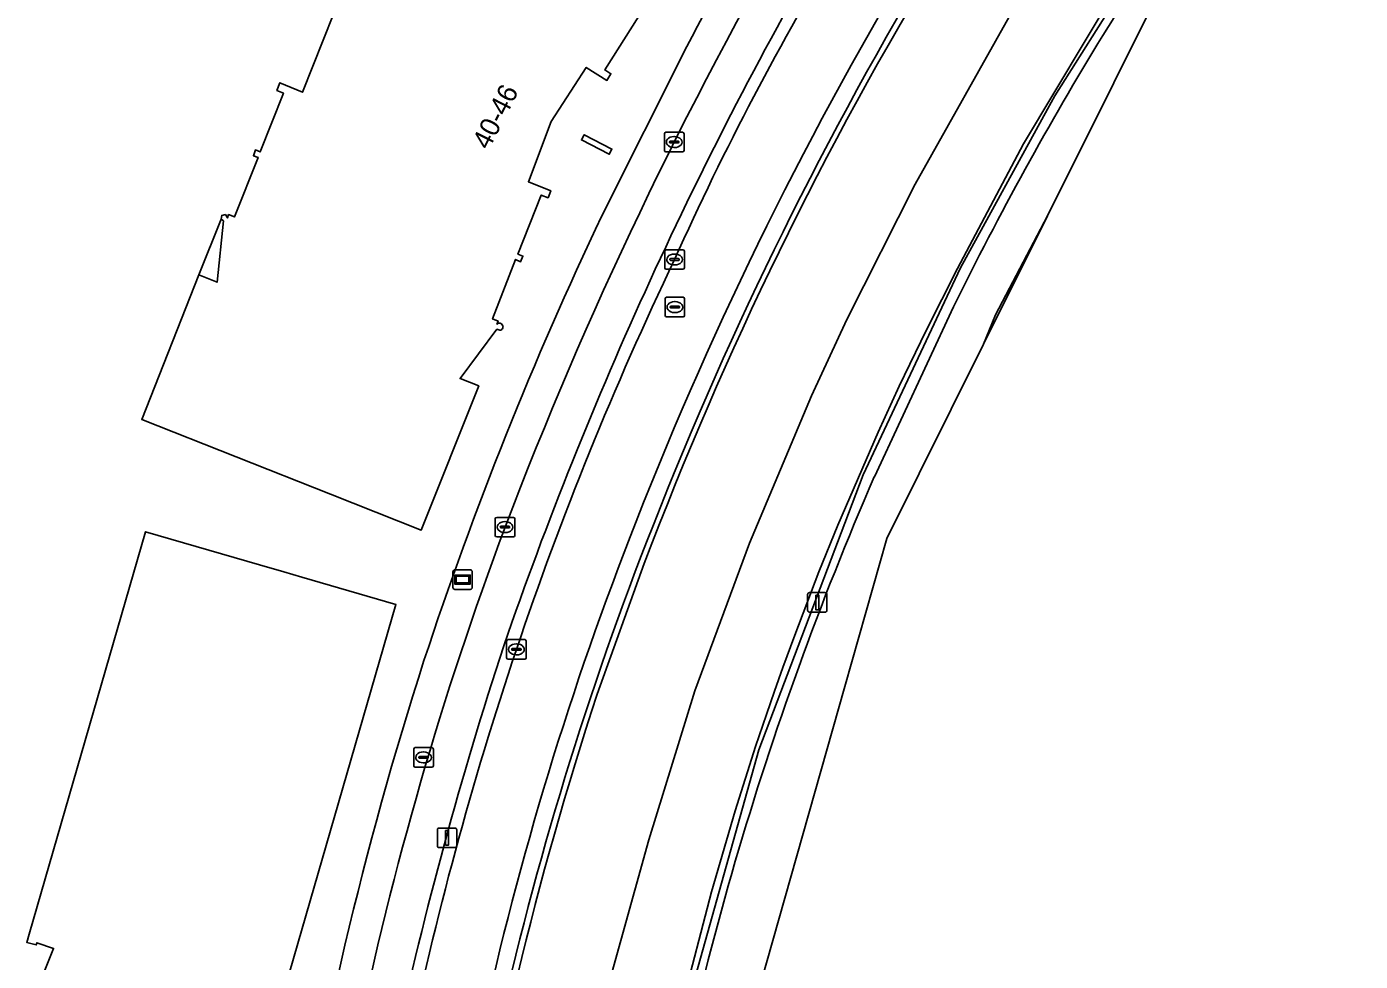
# Model space of a CAD drawing. Extents: x 158352 to 159489, y 383828 to 384603.
# Drawn here: x 159231.3 to 159299.5, y 384141.1 to 384188.9 of the extents above; entities that cross this region are included whole.
import ezdxf

# ---------------------------------------------------------------- set-up
doc = ezdxf.new("R2010")
doc.units = 0
for name, color, linetype in [('IMGEO_Berm_open', 7, 'Continuous'), ('IMGEO_Erf', 7, 'Continuous'), ('IMGEO_Fietspad_gesloten', 7, 'Continuous'), ('IMGEO_Kolk', 7, 'Continuous'), ('IMGEO_Lichtmast', 7, 'Continuous'), ('IMGEO_Lijnafwatering', 7, 'Continuous'), ('IMGEO_Muur', 7, 'Continuous'), ('IMGEO_Pand', 7, 'Continuous'), ('IMGEO_Pand_nummerreeks', 7, 'Continuous'), ('IMGEO_Pand_overbouw', 7, 'Continuous'), ('IMGEO_Rijbaan_regionaal_gesloten', 7, 'Continuous'), ('IMGEO_Rioolput', 7, 'Continuous'), ('IMGEO_Verkeerseiland_open', 7, 'Continuous'), ('IMGEO_Voetpad_open', 7, 'Continuous'), ('IMGEO_Wegwijzer', 7, 'Continuous')]:
    doc.layers.add(name, color=color, linetype=linetype)

msp = doc.modelspace()

# ---------------------------------------------------------------- linework, layer by layer
at = {"layer": 'IMGEO_Berm_open'}
for points in [[(159286.308, 384188.412), (159289.839, 384194.026), (159292.62, 384197.927)], [(159290.842, 384196.371), (159283.856, 384185.315), (159283.476, 384184.645), (159279.041, 384176.526), (159278.21, 384174.788), (159274.068, 384165.954), (159268.735, 384151.895), (159264.678, 384137.417), (159262.475, 384126.232), (159260.803, 384111.778), (159260.418, 384097.829), (159262.438, 384045.509)], [(159274.632, 384165.847), (159278.679, 384174.544)]]:
    msp.add_lwpolyline(points, dxfattribs=at)
for centre, radius, start, end in [((159441.97, 384093.226), 192.797, 148.78432, 158.60127), ((159444.494, 384092.188), 194.647, 148.90039, 158.53981), ((159434.165, 384098.041), 173.288, 148.56656, 153.8017), ((159426.633, 384099.786), 165.736, 156.50994, 170.96437), ((159419.551, 384101.572), 168.878, 158.46247, 167.70632), ((159422.322, 384100.525), 170.962, 158.4217, 167.60222)]:
    msp.add_arc(centre, radius, start, end, dxfattribs=at)
at = {"layer": 'IMGEO_Erf'}
for points in [[(159240.112, 384176.165), (159241.049, 384175.794), (159241.371, 384178.932), (159241.26, 384179.019), (159241.285, 384179.211), (159241.473, 384179.254), (159241.579, 384179.08), (159241.641, 384179.255), (159241.94, 384179.13), (159243.147, 384182.172), (159242.903, 384182.261), (159243.009, 384182.555), (159243.254, 384182.451), (159244.439, 384185.462), (159244.105, 384185.596), (159244.261, 384185.986), (159245.418, 384185.502), (159246.992, 384189.503)], [(159262.601, 384189.389), (159260.86, 384186.643), (159261.176, 384186.45), (159260.971, 384186.113), (159259.915, 384186.773), (159258.127, 384184.002), (159256.954, 384180.934), (159258.101, 384180.469), (159257.964, 384180.112), (159257.61, 384180.248), (159256.424, 384177.235), (159256.677, 384177.129), (159256.555, 384176.846), (159256.298, 384176.957), (159255.124, 384173.922), (159255.405, 384173.806), (159255.337, 384173.633)], [(159260.704, 384179.195), (159265.058, 384187.841)], [(159255.502, 384173.343), (159255.351, 384173.394), (159253.466, 384170.875), (159254.416, 384170.496), (159251.485, 384163.13), (159246.836, 384164.97), (159237.198, 384168.781), (159240.112, 384176.165)], [(159255.584, 384173.667), (159255.652, 384173.569)], [(159231.969, 384139.959), (159232.699, 384141.748), (159231.84, 384142.039), (159231.808, 384141.929), (159231.32, 384142.053), (159231.444, 384142.482), (159237.395, 384163.043), (159243.218, 384161.354), (159244.455, 384160.995), (159245.386, 384160.725), (159250.188, 384159.332), (159244.538, 384139.822)]]:
    msp.add_lwpolyline(points, dxfattribs=at)
msp.add_lwpolyline([(159259.806, 384183.335), (159261.223, 384182.601), (159261.086, 384182.336), (159259.668, 384183.069)], close=True, dxfattribs=at)
for centre, radius, start, end in [((159382.55, 384127.726), 131.978, 144.79534, 152.90329), ((159438.295, 384095.068), 196.509, 154.65252, 161.79594), ((159255.478, 384173.522), 0.179, 53.79656, 141.87867), ((159255.478, 384173.522), 0.181, 277.78676, 15.06744), ((159429.57, 384099.226), 186.926, 162.17101, 171.42777)]:
    msp.add_arc(centre, radius, start, end, dxfattribs=at)
at = {"layer": 'IMGEO_Fietspad_gesloten'}
for centre, radius, start, end in [((159456.743, 384086.718), 215.07, 149.83056, 159.14628), ((159450.178, 384090.144), 205.72, 149.76377, 160.97354), ((159423.293, 384100.667), 178.849, 159.50752, 168.31277), ((159446.053, 384094.642), 200.375, 161.8048, 173.89034)]:
    msp.add_arc(centre, radius, start, end, dxfattribs=at)
at = {"layer": 'IMGEO_Kolk'}
for p, q in [((159263.906, 384182.533), (159263.906, 384183.385)), ((159263.981, 384183.459), (159264.833, 384183.459)), ((159264.165, 384182.953), (159264.165, 384182.965)), ((159264.208, 384183.002), (159264.606, 384183.002)), ((159264.394, 384183.239), (159264.419, 384183.239)), ((159264.649, 384182.965), (159264.649, 384182.953)), ((159264.907, 384183.385), (159264.907, 384182.533)), ((159264.833, 384182.459), (159263.981, 384182.459)), ((159264.603, 384182.916), (159264.205, 384182.916)), ((159264.417, 384182.679), (159264.392, 384182.679)), ((159263.925, 384176.531), (159263.925, 384177.383)), ((159264, 384177.457), (159264.852, 384177.457)), ((159264.184, 384176.951), (159264.184, 384176.963)), ((159264.622, 384176.914), (159264.224, 384176.914)), ((159264.227, 384177), (159264.625, 384177)), ((159264.413, 384177.237), (159264.438, 384177.237)), ((159264.668, 384176.963), (159264.668, 384176.951)), ((159264.926, 384177.383), (159264.926, 384176.531)), ((159264.852, 384176.457), (159264, 384176.457)), ((159264.436, 384176.677), (159264.411, 384176.677)), ((159255.26, 384162.853), (159255.26, 384163.705)), ((159255.335, 384163.779), (159256.187, 384163.779)), ((159255.519, 384163.273), (159255.519, 384163.285)), ((159255.957, 384163.236), (159255.559, 384163.236)), ((159255.562, 384163.322), (159255.96, 384163.322)), ((159255.748, 384163.559), (159255.773, 384163.559)), ((159256.003, 384163.285), (159256.003, 384163.273)), ((159256.261, 384163.705), (159256.261, 384162.853)), ((159256.187, 384162.779), (159255.335, 384162.779)), ((159255.771, 384162.999), (159255.746, 384162.999)), ((159255.843, 384156.605), (159255.843, 384157.457)), ((159255.918, 384157.531), (159256.77, 384157.531)), ((159256.102, 384157.025), (159256.102, 384157.037)), ((159256.145, 384157.074), (159256.543, 384157.074)), ((159256.331, 384157.311), (159256.356, 384157.311)), ((159256.586, 384157.037), (159256.586, 384157.025)), ((159256.844, 384157.457), (159256.844, 384156.605)), ((159256.77, 384156.531), (159255.918, 384156.531)), ((159256.54, 384156.988), (159256.142, 384156.988)), ((159256.354, 384156.751), (159256.329, 384156.751)), ((159251.1, 384151.085), (159251.1, 384151.937)), ((159251.175, 384152.011), (159252.027, 384152.011)), ((159251.588, 384151.791), (159251.613, 384151.791)), ((159252.101, 384151.937), (159252.101, 384151.085)), ((159252.027, 384151.011), (159251.175, 384151.011)), ((159251.359, 384151.505), (159251.359, 384151.517)), ((159251.797, 384151.468), (159251.399, 384151.468)), ((159251.402, 384151.554), (159251.8, 384151.554)), ((159251.611, 384151.231), (159251.586, 384151.231)), ((159251.843, 384151.517), (159251.843, 384151.505))]:
    msp.add_line(p, q, dxfattribs=at)
for points in [[(159263.906, 384182.533), (159263.906, 384183.385)], [(159263.981, 384183.459), (159264.833, 384183.459)], [(159264.907, 384183.385), (159264.907, 384182.533)], [(159264.833, 384182.459), (159263.981, 384182.459)], [(159263.925, 384176.531), (159263.925, 384177.383)], [(159264, 384177.457), (159264.852, 384177.457)], [(159264.926, 384177.383), (159264.926, 384176.531)], [(159264.852, 384176.457), (159264, 384176.457)], [(159255.26, 384162.853), (159255.26, 384163.705)], [(159255.335, 384163.779), (159256.187, 384163.779)], [(159256.261, 384163.705), (159256.261, 384162.853)], [(159256.187, 384162.779), (159255.335, 384162.779)], [(159255.843, 384156.605), (159255.843, 384157.457)], [(159255.918, 384157.531), (159256.77, 384157.531)], [(159256.844, 384157.457), (159256.844, 384156.605)], [(159256.77, 384156.531), (159255.918, 384156.531)], [(159251.1, 384151.085), (159251.1, 384151.937)], [(159251.175, 384152.011), (159252.027, 384152.011)], [(159252.101, 384151.937), (159252.101, 384151.085)], [(159252.027, 384151.011), (159251.175, 384151.011)]]:
    msp.add_lwpolyline(points, dxfattribs=at)
for centre, radius, start, end in [((159263.983, 384183.383), 0.0765, 91.55205, 178.44795), ((159263.983, 384183.383), 0.0765, 91.55205, 178.44795), ((159264.205, 384182.962), 0.0403, 85.87752, 175.75265), ((159264.202, 384182.952), 0.0366, 178.93798, 274.71019), ((159264.606, 384182.959), 0.043, 264.86636, 352.45326), ((159264.61, 384182.964), 0.0386, 1.73085, 96.63898), ((159264.831, 384183.383), 0.0765, 1.55205, 88.44795), ((159264.831, 384183.383), 0.0765, 1.55205, 88.44795), ((159263.983, 384182.535), 0.0765, 181.55205, 268.44795), ((159263.983, 384182.535), 0.0765, 181.55205, 268.44795), ((159264.831, 384182.535), 0.0765, 271.55205, 358.44795), ((159264.831, 384182.535), 0.0765, 271.55205, 358.44795), ((159264.002, 384177.381), 0.0765, 91.55205, 178.44795), ((159264.002, 384177.381), 0.0765, 91.55205, 178.44795), ((159264.224, 384176.96), 0.0403, 85.87752, 175.75265), ((159264.221, 384176.95), 0.0366, 178.93798, 274.71019), ((159264.625, 384176.957), 0.043, 264.86636, 352.45326), ((159264.629, 384176.962), 0.0386, 1.73085, 96.63898), ((159264.85, 384177.381), 0.0765, 1.55205, 88.44795), ((159264.85, 384177.381), 0.0765, 1.55205, 88.44795), ((159264.002, 384176.533), 0.0765, 181.55205, 268.44795), ((159264.002, 384176.533), 0.0765, 181.55205, 268.44795), ((159264.85, 384176.533), 0.0765, 271.55205, 358.44795), ((159264.85, 384176.533), 0.0765, 271.55205, 358.44795), ((159255.337, 384163.703), 0.0765, 91.55205, 178.44795), ((159255.337, 384163.703), 0.0765, 91.55205, 178.44795), ((159255.559, 384163.282), 0.0403, 85.87752, 175.75265), ((159255.556, 384163.272), 0.0366, 178.93798, 274.71019), ((159255.96, 384163.279), 0.043, 264.86636, 352.45326), ((159255.964, 384163.284), 0.0386, 1.73085, 96.63898), ((159256.185, 384163.703), 0.0765, 1.55205, 88.44795), ((159256.185, 384163.703), 0.0765, 1.55205, 88.44795), ((159255.337, 384162.855), 0.0765, 181.55205, 268.44795), ((159255.337, 384162.855), 0.0765, 181.55205, 268.44795), ((159256.185, 384162.855), 0.0765, 271.55205, 358.44795), ((159256.185, 384162.855), 0.0765, 271.55205, 358.44795), ((159255.92, 384157.455), 0.0765, 91.55205, 178.44795), ((159255.92, 384157.455), 0.0765, 91.55205, 178.44795), ((159256.142, 384157.034), 0.0403, 85.87752, 175.75265), ((159256.547, 384157.036), 0.0386, 1.73085, 96.63898), ((159256.768, 384157.455), 0.0765, 1.55205, 88.44795), ((159256.768, 384157.455), 0.0765, 1.55205, 88.44795), ((159255.92, 384156.607), 0.0765, 181.55205, 268.44795), ((159255.92, 384156.607), 0.0765, 181.55205, 268.44795), ((159256.139, 384157.024), 0.0366, 178.93798, 274.71019), ((159256.543, 384157.031), 0.043, 264.86636, 352.45326), ((159256.768, 384156.607), 0.0765, 271.55205, 358.44795), ((159256.768, 384156.607), 0.0765, 271.55205, 358.44795), ((159251.177, 384151.935), 0.0765, 91.55205, 178.44795), ((159251.177, 384151.935), 0.0765, 91.55205, 178.44795), ((159252.025, 384151.935), 0.0765, 1.55205, 88.44795), ((159252.025, 384151.935), 0.0765, 1.55205, 88.44795), ((159251.177, 384151.087), 0.0765, 181.55205, 268.44795), ((159251.177, 384151.087), 0.0765, 181.55205, 268.44795), ((159251.399, 384151.514), 0.0403, 85.87752, 175.75265), ((159251.396, 384151.504), 0.0366, 178.93798, 274.71019), ((159251.8, 384151.511), 0.043, 264.86636, 352.45326), ((159251.804, 384151.516), 0.0386, 1.73085, 96.63898), ((159252.025, 384151.087), 0.0765, 271.55205, 358.44795), ((159252.025, 384151.087), 0.0765, 271.55205, 358.44795)]:
    msp.add_arc(centre, radius, start, end, dxfattribs=at)
for centre, major_axis, ratio, start_param, end_param in [((159264.393, 384182.959), (-0.387, 0.002), 0.722429, 4.712389, 7.853982), ((159264.418, 384182.959), (-0.39, 0.002), 0.717154, 1.570796, 4.712389), ((159264.412, 384176.957), (-0.387, 0.002), 0.722429, 4.712389, 7.853982), ((159264.437, 384176.957), (-0.39, 0.002), 0.717154, 1.570796, 4.712389), ((159255.747, 384163.279), (-0.387, 0.002), 0.722429, 4.712389, 7.853982), ((159255.772, 384163.279), (-0.39, 0.002), 0.717154, 1.570796, 4.712389), ((159256.33, 384157.031), (-0.387, 0.002), 0.722429, 4.712389, 7.853982), ((159256.355, 384157.031), (-0.39, 0.002), 0.717154, 1.570796, 4.712389), ((159251.587, 384151.511), (-0.387, 0.002), 0.722429, 4.712389, 7.853982), ((159251.612, 384151.511), (-0.39, 0.002), 0.717154, 1.570796, 4.712389)]:
    msp.add_ellipse(centre, major_axis=major_axis, ratio=ratio, start_param=start_param, end_param=end_param, dxfattribs=at)
at = {"layer": 'IMGEO_Lichtmast'}
for p, q in [((159271.22, 384159.033), (159271.22, 384159.833)), ((159271.22, 384159.833), (159271.22, 384159.033)), ((159271.32, 384159.933), (159272.11, 384159.933)), ((159272.11, 384159.933), (159271.32, 384159.933)), ((159272.21, 384159.833), (159272.21, 384159.033)), ((159272.21, 384159.033), (159272.21, 384159.833)), ((159272.11, 384158.933), (159271.32, 384158.933)), ((159271.32, 384158.933), (159272.11, 384158.933)), ((159252.304, 384147.002), (159252.304, 384147.802)), ((159252.304, 384147.802), (159252.304, 384147.002)), ((159252.404, 384147.902), (159253.194, 384147.902)), ((159253.194, 384147.902), (159252.404, 384147.902)), ((159253.294, 384147.802), (159253.294, 384147.002)), ((159253.294, 384147.002), (159253.294, 384147.802)), ((159253.194, 384146.902), (159252.404, 384146.902)), ((159252.404, 384146.902), (159253.194, 384146.902))]:
    msp.add_line(p, q, dxfattribs=at)
for points in [[(159271.64, 384159.808), (159271.79, 384159.808), (159271.79, 384159.058), (159271.64, 384159.058), (159271.64, 384159.808)], [(159252.724, 384147.777), (159252.874, 384147.777), (159252.874, 384147.027), (159252.724, 384147.027), (159252.724, 384147.777)]]:
    msp.add_lwpolyline(points, dxfattribs=at)
for centre, start, end in [((159271.32, 384159.833), 90, 180), ((159271.32, 384159.833), 90, 180), ((159272.11, 384159.833), 0, 90), ((159272.11, 384159.833), 360, 90), ((159271.32, 384159.033), 180, 270), ((159271.32, 384159.033), 180, 270), ((159272.11, 384159.033), 270, 0), ((159272.11, 384159.033), 270, 0), ((159252.404, 384147.802), 90, 180), ((159252.404, 384147.802), 90, 180), ((159253.194, 384147.802), 0, 90), ((159253.194, 384147.802), 360, 90), ((159252.404, 384147.002), 180, 270), ((159252.404, 384147.002), 180, 270), ((159253.194, 384147.002), 270, 0), ((159253.194, 384147.002), 270, 0)]:
    msp.add_arc(centre, 0.1, start, end, dxfattribs=at)
at = {"layer": 'IMGEO_Lijnafwatering'}
for points in [[(159286.997, 384190.817), (159282.252, 384182.871), (159278.88, 384176.495), (159277.28, 384173.336)], [(159277.28, 384173.336), (159275.906, 384170.483), (159274.824, 384168.133), (159272.772, 384163.384), (159271.802, 384160.986), (159270.567, 384157.765), (159269.959, 384156.109), (159269.535, 384154.897)], [(159269.535, 384154.897), (159269.118, 384153.705), (159268.568, 384152.07), (159267.52, 384148.785), (159266.306, 384144.648), (159264.788, 384138.806), (159264.099, 384135.651)]]:
    msp.add_lwpolyline(points, dxfattribs=at)
at = {"layer": 'IMGEO_Muur'}
msp.add_lwpolyline([(159260.47, 384154.737), (159262.877, 384161.42)], dxfattribs=at)
for centre, radius, start, end in [((159438.68, 384094.885), 187.972, 148.6861, 159.27012), ((159444.494, 384092.188), 194.647, 148.90039, 158.53981), ((159422.322, 384100.525), 170.962, 158.4217, 167.60222), ((159425.141, 384100.41), 173.401, 161.74161, 171.6113)]:
    msp.add_arc(centre, radius, start, end, dxfattribs=at)
at = {"layer": 'IMGEO_Pand'}
for points in [[(159246.992, 384189.503), (159245.418, 384185.502), (159244.261, 384185.986), (159244.105, 384185.596), (159244.439, 384185.462), (159243.254, 384182.451), (159243.009, 384182.555), (159242.903, 384182.261), (159243.147, 384182.172), (159241.94, 384179.13), (159241.641, 384179.255), (159241.579, 384179.08), (159241.473, 384179.254), (159241.285, 384179.211), (159241.26, 384179.019), (159241.371, 384178.932), (159241.049, 384175.794), (159240.112, 384176.165), (159237.198, 384168.781), (159246.836, 384164.97), (159251.485, 384163.13), (159254.416, 384170.496), (159253.466, 384170.875), (159255.351, 384173.394), (159255.502, 384173.343)], [(159255.337, 384173.633), (159255.405, 384173.806), (159255.124, 384173.922), (159256.298, 384176.957), (159256.555, 384176.846), (159256.677, 384177.129), (159256.424, 384177.235), (159257.61, 384180.248), (159257.964, 384180.112), (159258.101, 384180.469), (159256.954, 384180.934), (159258.127, 384184.002), (159259.915, 384186.773), (159260.971, 384186.113), (159261.176, 384186.45), (159260.86, 384186.643), (159262.601, 384189.389)], [(159255.652, 384173.569), (159255.584, 384173.667)], [(159244.538, 384139.822), (159250.188, 384159.332), (159245.386, 384160.725), (159244.455, 384160.995), (159243.218, 384161.354), (159237.395, 384163.043), (159231.444, 384142.482), (159231.32, 384142.053), (159231.808, 384141.929), (159231.84, 384142.039), (159232.699, 384141.748), (159231.969, 384139.959)]]:
    msp.add_lwpolyline(points, dxfattribs=at)
msp.add_lwpolyline([(159261.223, 384182.601), (159259.806, 384183.335), (159259.668, 384183.069), (159261.086, 384182.336)], close=True, dxfattribs=at)
for radius, start, end in [(0.179, 53.79656, 141.87867), (0.181, 277.78676, 15.06744)]:
    msp.add_arc((159255.478, 384173.522), radius, start, end, dxfattribs=at)
at = {"layer": 'IMGEO_Pand_overbouw'}
msp.add_lwpolyline([(159240.112, 384176.165), (159241.049, 384175.794), (159241.371, 384178.932), (159241.26, 384179.019)], close=True, dxfattribs=at)
at = {"layer": 'IMGEO_Rijbaan_regionaal_gesloten'}
for points in [[(159268.943, 383980.854), (159267.066, 383994.282), (159264.847, 384021.099), (159262.146, 384089.298), (159263.641, 384121.661), (159273.118, 384155.127), (159275.265, 384162.706), (159280.211, 384172.631), (159280.817, 384174.126), (159283.483, 384179.194), (159290.265, 384192.803), (159293.057, 384195.635), (159297.02, 384201.303), (159299.464, 384205.409), (159298.192, 384203.85), (159296.907, 384202.338)], [(159292.62, 384197.927), (159289.839, 384194.026), (159286.308, 384188.412)], [(159262.438, 384045.509), (159260.418, 384097.829), (159260.803, 384111.778), (159262.475, 384126.232), (159264.678, 384137.417), (159268.735, 384151.895), (159274.068, 384165.954), (159278.21, 384174.788), (159279.041, 384176.526), (159283.476, 384184.645), (159283.856, 384185.315), (159290.842, 384196.371)], [(159264.746, 383979.804), (159263.73, 383989.138), (159261.56, 384009.074), (159258.838, 384034.563), (159257.992, 384055.492), (159257.073, 384078.885), (159256.337, 384099.851), (159256.374, 384103.824), (159256.448, 384107.759), (159256.668, 384111.768), (159257.036, 384115.814), (159257.956, 384123.759), (159259.133, 384130.895), (159260.972, 384139.575), (159263.105, 384147.3), (159265.459, 384154.913), (159268.255, 384162.454), (159271.418, 384169.994), (159273.22, 384173.893), (159276.714, 384180.808), (159281.68, 384189.635)], [(159281.68, 384189.635), (159276.714, 384180.808), (159273.22, 384173.893), (159271.418, 384169.994), (159268.255, 384162.454), (159265.459, 384154.913), (159263.105, 384147.3), (159260.972, 384139.575), (159259.133, 384130.895), (159257.956, 384123.759), (159257.036, 384115.814), (159256.668, 384111.768), (159256.448, 384107.759), (159256.374, 384103.824), (159256.337, 384099.851), (159257.073, 384078.885), (159257.992, 384055.492), (159258.838, 384034.563), (159261.56, 384009.074), (159263.73, 383989.138), (159264.746, 383979.804)], [(159283.483, 384179.194), (159280.817, 384174.126), (159280.211, 384172.631), (159283.483, 384179.194)], [(159278.679, 384174.544), (159274.632, 384165.847)], [(159262.877, 384161.42), (159260.47, 384154.737)]]:
    msp.add_lwpolyline(points, dxfattribs=at)
for centre, radius, start, end in [((159401.778, 384115.337), 150.541, 148.78074, 155.83783), ((159441.97, 384093.226), 192.797, 148.78432, 158.60127), ((159438.68, 384094.885), 187.972, 148.6861, 159.27012), ((159434.165, 384098.041), 173.288, 148.56656, 153.8017), ((159424.366, 384100.491), 177.278, 154.44809, 168.3553), ((159426.633, 384099.786), 165.736, 156.50994, 170.96437), ((159419.551, 384101.572), 168.878, 158.46247, 167.70632), ((159425.141, 384100.41), 173.401, 161.74161, 171.6113)]:
    msp.add_arc(centre, radius, start, end, dxfattribs=at)
at = {"layer": 'IMGEO_Rioolput'}
for p, q in [((159263.939, 384174.098), (159263.939, 384174.95)), ((159264.014, 384175.024), (159264.866, 384175.024)), ((159264.427, 384174.804), (159264.452, 384174.804)), ((159264.94, 384174.95), (159264.94, 384174.098)), ((159264.198, 384174.518), (159264.198, 384174.53)), ((159264.636, 384174.481), (159264.238, 384174.481)), ((159264.241, 384174.567), (159264.639, 384174.567)), ((159264.45, 384174.244), (159264.425, 384174.244)), ((159264.682, 384174.53), (159264.682, 384174.518)), ((159264.866, 384174.024), (159264.014, 384174.024))]:
    msp.add_line(p, q, dxfattribs=at)
for points in [[(159263.939, 384174.098), (159263.939, 384174.95)], [(159264.014, 384175.024), (159264.866, 384175.024)], [(159264.94, 384174.95), (159264.94, 384174.098)], [(159264.866, 384174.024), (159264.014, 384174.024)]]:
    msp.add_lwpolyline(points, dxfattribs=at)
for centre, radius, start, end in [((159264.016, 384174.948), 0.0765, 91.55205, 178.44795), ((159264.016, 384174.948), 0.0765, 91.55205, 178.44795), ((159264.864, 384174.948), 0.0765, 1.55205, 88.44795), ((159264.864, 384174.948), 0.0765, 1.55205, 88.44795), ((159264.016, 384174.1), 0.0765, 181.55205, 268.44795), ((159264.016, 384174.1), 0.0765, 181.55205, 268.44795), ((159264.238, 384174.527), 0.0403, 85.87752, 175.75265), ((159264.235, 384174.517), 0.0366, 178.93798, 274.71019), ((159264.639, 384174.524), 0.043, 264.86636, 352.45326), ((159264.643, 384174.529), 0.0386, 1.73085, 96.63898), ((159264.864, 384174.1), 0.0765, 271.55205, 358.44795), ((159264.864, 384174.1), 0.0765, 271.55205, 358.44795)]:
    msp.add_arc(centre, radius, start, end, dxfattribs=at)
for centre, major_axis, ratio, start_param, end_param in [((159264.426, 384174.524), (-0.387, 0.002), 0.722429, 4.712389, 7.853982), ((159264.451, 384174.524), (-0.39, 0.002), 0.717154, 1.570796, 4.712389)]:
    msp.add_ellipse(centre, major_axis=major_axis, ratio=ratio, start_param=start_param, end_param=end_param, dxfattribs=at)
at = {"layer": 'IMGEO_Verkeerseiland_open'}
for centre, radius, start, end in [((159450.178, 384090.144), 205.72, 149.76377, 160.97354), ((159401.778, 384115.337), 150.541, 148.78074, 155.83783), ((159424.366, 384100.491), 177.278, 154.44809, 168.3553), ((159446.053, 384094.642), 200.375, 161.8048, 173.89034)]:
    msp.add_arc(centre, radius, start, end, dxfattribs=at)
at = {"layer": 'IMGEO_Voetpad_open'}
msp.add_lwpolyline([(159265.058, 384187.841), (159260.704, 384179.195)], dxfattribs=at)
for centre, radius, start, end in [((159382.55, 384127.726), 131.978, 144.79534, 152.90329), ((159456.743, 384086.718), 215.07, 149.83056, 159.14628), ((159438.295, 384095.068), 196.509, 154.65252, 161.79594), ((159423.293, 384100.667), 178.849, 159.50752, 168.31277), ((159429.57, 384099.226), 186.926, 162.17101, 171.42777)]:
    msp.add_arc(centre, radius, start, end, dxfattribs=at)
at = {"layer": 'IMGEO_Wegwijzer'}
for p, q in [((159253.096, 384160.198), (159253.096, 384160.998)), ((159253.096, 384160.998), (159253.096, 384160.198)), ((159253.196, 384161.098), (159253.986, 384161.098)), ((159253.986, 384161.098), (159253.196, 384161.098)), ((159254.086, 384160.998), (159254.086, 384160.198)), ((159254.086, 384160.198), (159254.086, 384160.998)), ((159253.986, 384160.098), (159253.196, 384160.098)), ((159253.196, 384160.098), (159253.986, 384160.098))]:
    msp.add_line(p, q, dxfattribs=at)
for points in [[(159253.197, 384160.83), (159253.985, 384160.83), (159253.985, 384160.366), (159253.197, 384160.366), (159253.197, 384160.83)], [(159253.262, 384160.765), (159253.262, 384160.431), (159253.92, 384160.431), (159253.92, 384160.765), (159253.262, 384160.765)]]:
    msp.add_lwpolyline(points, dxfattribs=at)
for centre, start, end in [((159253.196, 384160.998), 90, 180), ((159253.196, 384160.998), 90, 180), ((159253.986, 384160.998), 0, 90), ((159253.986, 384160.998), 360, 90), ((159253.196, 384160.198), 180, 270), ((159253.196, 384160.198), 180, 270), ((159253.986, 384160.198), 270, 0), ((159253.986, 384160.198), 270, 0)]:
    msp.add_arc(centre, 0.1, start, end, dxfattribs=at)

# ---------------------------------------------------------------- texts
at = {"layer": 'IMGEO_Pand_nummerreeks'}
msp.add_text('40-46', height=1, rotation=63.1101, dxfattribs=at).set_placement((159254.93, 384182.515))

doc.saveas('drawing.dxf')
